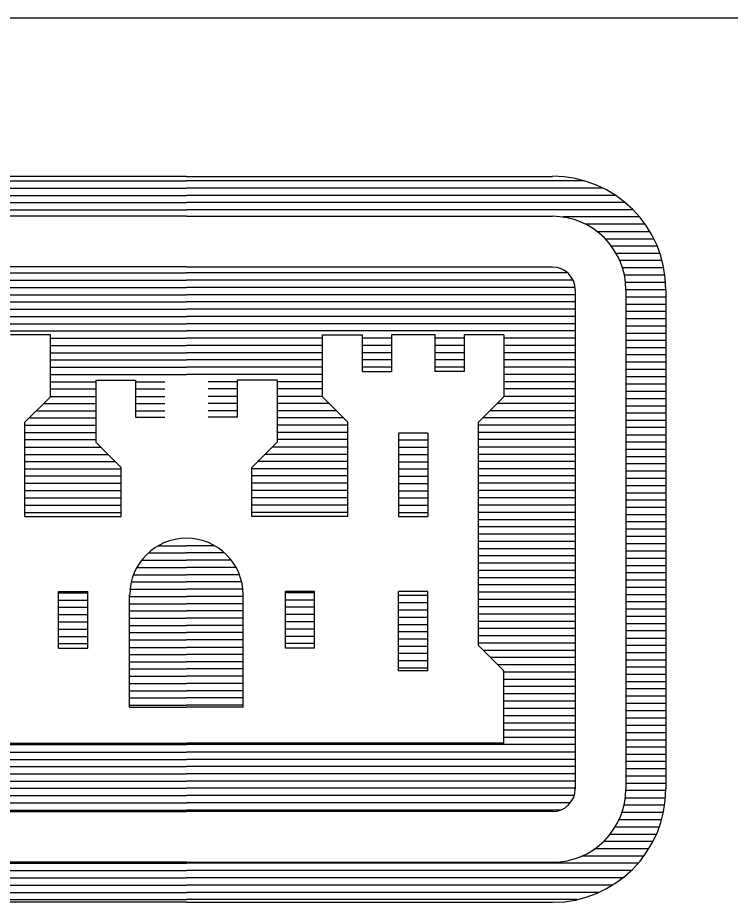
# Model space of a CAD drawing. Extents: x 22388.1 to 22405.7, y 22369.6 to 22390.4.
# Drawn here: x 22401.9966 to 22402.1753, y 22380.3952 to 22380.617 of the extents above; entities that cross this region are included whole.
import ezdxf

# ---------------------------------------------------------------- set-up
doc = ezdxf.new("R2010")
doc.units = 0
doc.layers.add('Level 1', color=7, linetype='Continuous')
doc.layers.add('Level 2', color=7, linetype='Continuous')

msp = doc.modelspace()

# ---------------------------------------------------------------- linework, layer by layer
at = {"layer": 'Level 1'}
msp.add_line((22401.93245, 22380.617), (22402.39145, 22380.617), dxfattribs=at)
at = {"layer": 'Level 2'}
for p, q in [((22401.93903, 22380.57608), (22402.03887, 22380.57608)), ((22402.03887, 22380.57721), (22401.94707, 22380.57721)), ((22402.03887, 22380.57721), (22402.13074, 22380.57721)), ((22402.13874, 22380.57608), (22402.03887, 22380.57608)), ((22401.93441, 22380.57425), (22402.03887, 22380.57425)), ((22402.14337, 22380.57425), (22402.03887, 22380.57425)), ((22401.93128, 22380.57242), (22402.03887, 22380.57242)), ((22402.14653, 22380.57242), (22402.03887, 22380.57242)), ((22401.92682, 22380.56883), (22402.03887, 22380.56883)), ((22401.92882, 22380.57062), (22402.03887, 22380.57062)), ((22402.14899, 22380.57062), (22402.03887, 22380.57062)), ((22402.15095, 22380.56883), (22402.03887, 22380.56883)), ((22402.03887, 22380.56725), (22401.94707, 22380.56725)), ((22402.03887, 22380.56725), (22402.13074, 22380.56725)), ((22402.15257, 22380.56704), (22402.13341, 22380.56704)), ((22402.15403, 22380.56521), (22402.13907, 22380.56521)), ((22402.15512, 22380.56333), (22402.14199, 22380.56333)), ((22402.15616, 22380.5615), (22402.14399, 22380.5615)), ((22402.15703, 22380.55971), (22402.14553, 22380.55971)), ((22402.1577, 22380.55787), (22402.1467, 22380.55787)), ((22402.1582, 22380.55608), (22402.14762, 22380.55608)), ((22402.03887, 22380.5545), (22401.94707, 22380.5545)), ((22402.03887, 22380.5545), (22402.13074, 22380.5545)), ((22402.15862, 22380.55425), (22402.14828, 22380.55425)), ((22401.94191, 22380.55121), (22402.03887, 22380.55121)), ((22401.94328, 22380.55304), (22402.03887, 22380.55304)), ((22402.13453, 22380.55304), (22402.03887, 22380.55304)), ((22402.13587, 22380.55121), (22402.03887, 22380.55121)), ((22402.15891, 22380.55242), (22402.14878, 22380.55242)), ((22401.94137, 22380.54937), (22402.03887, 22380.54937)), ((22402.13637, 22380.54937), (22402.03887, 22380.54937)), ((22402.13637, 22380.54879), (22402.13637, 22380.42367)), ((22402.15912, 22380.55058), (22402.14912, 22380.55058)), ((22402.14912, 22380.54879), (22402.14912, 22380.42367)), ((22402.15916, 22380.54879), (22402.14912, 22380.54879)), ((22402.15916, 22380.54879), (22402.15916, 22380.42367)), ((22401.94137, 22380.54754), (22402.03887, 22380.54754)), ((22402.13637, 22380.54754), (22402.03887, 22380.54754)), ((22402.15916, 22380.54696), (22402.14912, 22380.54696)), ((22401.94137, 22380.54571), (22402.03887, 22380.54571)), ((22402.13637, 22380.54571), (22402.03887, 22380.54571)), ((22402.15916, 22380.54512), (22402.14912, 22380.54512)), ((22401.94137, 22380.54392), (22402.03887, 22380.54392)), ((22401.94137, 22380.54208), (22402.03887, 22380.54208)), ((22402.13637, 22380.54392), (22402.03887, 22380.54392)), ((22402.13637, 22380.54208), (22402.03887, 22380.54208)), ((22402.15916, 22380.54329), (22402.14912, 22380.54329)), ((22401.94137, 22380.54025), (22402.03887, 22380.54025)), ((22402.13637, 22380.54025), (22402.03887, 22380.54025)), ((22402.15916, 22380.5415), (22402.14912, 22380.5415)), ((22401.94137, 22380.5385), (22402.03887, 22380.5385)), ((22402.13637, 22380.5385), (22402.03887, 22380.5385)), ((22402.15916, 22380.53967), (22402.14912, 22380.53967)), ((22402.15916, 22380.53783), (22402.14912, 22380.53783)), ((22402.00478, 22380.53746), (22401.99474, 22380.53746)), ((22402.00478, 22380.52196), (22402.00478, 22380.53746)), ((22402.00478, 22380.53667), (22402.03887, 22380.53667)), ((22402.07303, 22380.53667), (22402.03887, 22380.53667)), ((22402.07303, 22380.52196), (22402.07303, 22380.53746)), ((22402.07303, 22380.53746), (22402.08303, 22380.53746)), ((22402.08303, 22380.52825), (22402.08303, 22380.53746)), ((22402.09032, 22380.53667), (22402.08303, 22380.53667)), ((22402.10124, 22380.53746), (22402.09032, 22380.53746)), ((22402.09032, 22380.53746), (22402.09032, 22380.52825)), ((22402.10124, 22380.52825), (22402.10124, 22380.53746)), ((22402.10853, 22380.53667), (22402.10124, 22380.53667)), ((22402.11853, 22380.53746), (22402.10853, 22380.53746)), ((22402.10853, 22380.53746), (22402.10853, 22380.52825)), ((22402.11853, 22380.53746), (22402.11853, 22380.52196)), ((22402.13637, 22380.53667), (22402.11853, 22380.53667)), ((22402.15916, 22380.53604), (22402.14912, 22380.53604)), ((22402.00478, 22380.53483), (22402.03887, 22380.53483)), ((22402.07303, 22380.53483), (22402.03887, 22380.53483)), ((22402.09032, 22380.53483), (22402.08303, 22380.53483)), ((22402.10853, 22380.53483), (22402.10124, 22380.53483)), ((22402.13637, 22380.53483), (22402.11853, 22380.53483)), ((22402.15916, 22380.53421), (22402.14912, 22380.53421)), ((22402.00478, 22380.533), (22402.03887, 22380.533)), ((22402.00478, 22380.53117), (22402.03887, 22380.53117)), ((22402.07303, 22380.533), (22402.03887, 22380.533)), ((22402.07303, 22380.53117), (22402.03887, 22380.53117)), ((22402.09032, 22380.533), (22402.08303, 22380.533)), ((22402.09032, 22380.53117), (22402.08303, 22380.53117)), ((22402.10853, 22380.533), (22402.10124, 22380.533)), ((22402.10853, 22380.53117), (22402.10124, 22380.53117)), ((22402.13637, 22380.533), (22402.11853, 22380.533)), ((22402.13637, 22380.53117), (22402.11853, 22380.53117)), ((22402.15916, 22380.53242), (22402.14912, 22380.53242)), ((22402.00478, 22380.52937), (22402.03887, 22380.52937)), ((22402.07303, 22380.52937), (22402.03887, 22380.52937)), ((22402.09032, 22380.52937), (22402.08303, 22380.52937)), ((22402.10853, 22380.52937), (22402.10124, 22380.52937)), ((22402.13637, 22380.52937), (22402.11853, 22380.52937)), ((22402.15916, 22380.53058), (22402.14912, 22380.53058)), ((22402.15916, 22380.52879), (22402.14912, 22380.52879)), ((22402.00478, 22380.52754), (22402.03887, 22380.52754)), ((22402.07303, 22380.52754), (22402.03887, 22380.52754)), ((22402.08303, 22380.52825), (22402.09032, 22380.52825)), ((22402.10853, 22380.52825), (22402.10124, 22380.52825)), ((22402.13637, 22380.52754), (22402.11853, 22380.52754)), ((22402.15916, 22380.52696), (22402.14912, 22380.52696)), ((22402.00478, 22380.52571), (22402.01616, 22380.52571)), ((22402.01616, 22380.52608), (22402.01616, 22380.51058)), ((22402.01616, 22380.52608), (22402.02612, 22380.52608)), ((22402.02612, 22380.52608), (22402.02612, 22380.51683)), ((22402.02612, 22380.52571), (22402.03345, 22380.52571)), ((22402.05162, 22380.52571), (22402.04437, 22380.52571)), ((22402.06166, 22380.52608), (22402.05162, 22380.52608)), ((22402.05162, 22380.52608), (22402.05162, 22380.51683)), ((22402.06166, 22380.52608), (22402.06166, 22380.51058)), ((22402.07303, 22380.52571), (22402.06166, 22380.52571)), ((22402.13637, 22380.52571), (22402.11853, 22380.52571)), ((22402.15916, 22380.52508), (22402.14912, 22380.52508)), ((22402.00478, 22380.52392), (22402.01616, 22380.52392)), ((22402.02612, 22380.52392), (22402.03345, 22380.52392)), ((22402.05162, 22380.52392), (22402.04437, 22380.52392)), ((22402.07303, 22380.52392), (22402.06166, 22380.52392)), ((22402.13637, 22380.52392), (22402.11853, 22380.52392)), ((22402.15916, 22380.52329), (22402.14912, 22380.52329)), ((22402.00478, 22380.52196), (22401.99837, 22380.51558)), ((22402.00303, 22380.52025), (22402.01616, 22380.52025)), ((22402.00478, 22380.52204), (22402.01616, 22380.52204)), ((22402.02612, 22380.52204), (22402.03345, 22380.52204)), ((22402.02612, 22380.52025), (22402.03345, 22380.52025)), ((22402.05162, 22380.52204), (22402.04437, 22380.52204)), ((22402.05162, 22380.52025), (22402.04437, 22380.52025)), ((22402.07303, 22380.52204), (22402.06166, 22380.52204)), ((22402.07474, 22380.52025), (22402.06166, 22380.52025)), ((22402.07303, 22380.52196), (22402.07937, 22380.51558)), ((22402.11853, 22380.52196), (22402.11216, 22380.51558)), ((22402.13637, 22380.52025), (22402.11687, 22380.52025)), ((22402.13637, 22380.52204), (22402.11853, 22380.52204)), ((22402.15916, 22380.52146), (22402.14912, 22380.52146)), ((22402.0012, 22380.51842), (22402.01616, 22380.51842)), ((22402.02612, 22380.51842), (22402.03345, 22380.51842)), ((22402.05162, 22380.51842), (22402.04437, 22380.51842)), ((22402.07657, 22380.51842), (22402.06166, 22380.51842)), ((22402.13637, 22380.51842), (22402.11503, 22380.51842)), ((22402.15916, 22380.51962), (22402.14912, 22380.51962)), ((22402.15916, 22380.51783), (22402.14912, 22380.51783)), ((22401.99837, 22380.49192), (22401.99837, 22380.51558)), ((22401.99937, 22380.51662), (22402.01616, 22380.51662)), ((22402.02612, 22380.51683), (22402.03345, 22380.51683)), ((22402.05162, 22380.51683), (22402.04437, 22380.51683)), ((22402.07837, 22380.51662), (22402.06166, 22380.51662)), ((22402.07937, 22380.49192), (22402.07937, 22380.51558)), ((22402.11216, 22380.45954), (22402.11216, 22380.51558)), ((22402.13637, 22380.51662), (22402.1132, 22380.51662)), ((22402.15916, 22380.516), (22402.14912, 22380.516)), ((22401.99837, 22380.51479), (22402.01616, 22380.51479)), ((22402.07937, 22380.51479), (22402.06166, 22380.51479)), ((22402.13637, 22380.51479), (22402.11216, 22380.51479)), ((22402.15916, 22380.51421), (22402.14912, 22380.51421)), ((22401.99837, 22380.51296), (22402.01616, 22380.51296)), ((22401.99837, 22380.51121), (22402.01616, 22380.51121)), ((22402.07937, 22380.51296), (22402.06166, 22380.51296)), ((22402.07937, 22380.51121), (22402.06166, 22380.51121)), ((22402.09945, 22380.51283), (22402.09212, 22380.51283)), ((22402.09212, 22380.51283), (22402.09212, 22380.49192)), ((22402.09945, 22380.51108), (22402.09212, 22380.51108)), ((22402.09945, 22380.51283), (22402.09945, 22380.49192)), ((22402.13637, 22380.51296), (22402.11216, 22380.51296)), ((22402.13637, 22380.51121), (22402.11216, 22380.51121)), ((22402.15916, 22380.51233), (22402.14912, 22380.51233)), ((22401.99837, 22380.50933), (22402.01737, 22380.50933)), ((22402.01616, 22380.51058), (22402.02249, 22380.50421)), ((22402.06166, 22380.51058), (22402.05528, 22380.50421)), ((22402.07937, 22380.50933), (22402.06041, 22380.50933)), ((22402.09945, 22380.50925), (22402.09212, 22380.50925)), ((22402.13637, 22380.50933), (22402.11216, 22380.50933)), ((22402.15916, 22380.51054), (22402.14912, 22380.51054)), ((22401.99837, 22380.5075), (22402.0192, 22380.5075)), ((22402.07937, 22380.5075), (22402.05857, 22380.5075)), ((22402.09945, 22380.50742), (22402.09212, 22380.50742)), ((22402.13637, 22380.5075), (22402.11216, 22380.5075)), ((22402.15916, 22380.50875), (22402.14912, 22380.50875)), ((22402.15916, 22380.50692), (22402.14912, 22380.50692)), ((22401.99837, 22380.50567), (22402.02103, 22380.50567)), ((22402.07937, 22380.50567), (22402.05674, 22380.50567)), ((22402.09945, 22380.50558), (22402.09212, 22380.50558)), ((22402.13637, 22380.50567), (22402.11216, 22380.50567)), ((22402.15916, 22380.50512), (22402.14912, 22380.50512)), ((22401.99837, 22380.50387), (22402.02249, 22380.50387)), ((22402.02249, 22380.49192), (22402.02249, 22380.50421)), ((22402.05528, 22380.49192), (22402.05528, 22380.50421)), ((22402.07937, 22380.50387), (22402.05528, 22380.50387)), ((22402.09945, 22380.50379), (22402.09212, 22380.50379)), ((22402.13637, 22380.50387), (22402.11216, 22380.50387)), ((22402.15916, 22380.50329), (22402.14912, 22380.50329)), ((22401.99837, 22380.50208), (22402.02249, 22380.50208)), ((22401.99837, 22380.50025), (22402.02249, 22380.50025)), ((22402.07937, 22380.50208), (22402.05528, 22380.50208)), ((22402.07937, 22380.50025), (22402.05528, 22380.50025)), ((22402.09945, 22380.50196), (22402.09212, 22380.50196)), ((22402.09945, 22380.50012), (22402.09212, 22380.50012)), ((22402.13637, 22380.50208), (22402.11216, 22380.50208)), ((22402.13637, 22380.50025), (22402.11216, 22380.50025)), ((22402.15916, 22380.50146), (22402.14912, 22380.50146)), ((22401.99837, 22380.49842), (22402.02249, 22380.49842)), ((22402.07937, 22380.49842), (22402.05528, 22380.49842)), ((22402.09945, 22380.49829), (22402.09212, 22380.49829)), ((22402.13637, 22380.49842), (22402.11216, 22380.49842)), ((22402.15916, 22380.49958), (22402.14912, 22380.49958)), ((22402.15916, 22380.49779), (22402.14912, 22380.49779)), ((22401.99837, 22380.49658), (22402.02249, 22380.49658)), ((22402.07937, 22380.49658), (22402.05528, 22380.49658)), ((22402.09945, 22380.4965), (22402.09212, 22380.4965)), ((22402.13637, 22380.49658), (22402.11216, 22380.49658)), ((22402.15916, 22380.496), (22402.14912, 22380.496)), ((22401.99837, 22380.49475), (22402.02249, 22380.49475)), ((22402.07937, 22380.49475), (22402.05528, 22380.49475)), ((22402.09945, 22380.49467), (22402.09212, 22380.49467)), ((22402.13637, 22380.49475), (22402.11216, 22380.49475)), ((22402.15916, 22380.49417), (22402.14912, 22380.49417)), ((22401.99837, 22380.49296), (22402.02249, 22380.49296)), ((22401.99837, 22380.49192), (22402.02249, 22380.49192)), ((22402.07937, 22380.49296), (22402.05528, 22380.49296)), ((22402.07937, 22380.49192), (22402.05528, 22380.49192)), ((22402.09945, 22380.49283), (22402.09212, 22380.49283)), ((22402.09212, 22380.49192), (22402.09945, 22380.49192)), ((22402.13637, 22380.49296), (22402.11216, 22380.49296)), ((22402.13637, 22380.49112), (22402.11216, 22380.49112)), ((22402.15916, 22380.49233), (22402.14912, 22380.49233)), ((22402.13637, 22380.48929), (22402.11216, 22380.48929)), ((22402.15916, 22380.49054), (22402.14912, 22380.49054)), ((22402.13637, 22380.48746), (22402.11216, 22380.48746)), ((22402.15916, 22380.48871), (22402.14912, 22380.48871)), ((22402.15916, 22380.48687), (22402.14912, 22380.48687)), ((22402.03187, 22380.48458), (22402.03887, 22380.48458)), ((22402.04595, 22380.48458), (22402.03887, 22380.48458)), ((22402.13637, 22380.48567), (22402.11216, 22380.48567)), ((22402.15916, 22380.48504), (22402.14912, 22380.48504)), ((22402.02932, 22380.48283), (22402.03887, 22380.48283)), ((22402.04845, 22380.48283), (22402.03887, 22380.48283)), ((22402.13637, 22380.48383), (22402.11216, 22380.48383)), ((22402.15916, 22380.48321), (22402.14912, 22380.48321)), ((22402.02762, 22380.481), (22402.03887, 22380.481)), ((22402.05012, 22380.481), (22402.03887, 22380.481)), ((22402.13637, 22380.48204), (22402.11216, 22380.48204)), ((22402.13637, 22380.48021), (22402.11216, 22380.48021)), ((22402.15916, 22380.48142), (22402.14912, 22380.48142)), ((22402.02641, 22380.47917), (22402.03887, 22380.47917)), ((22402.05132, 22380.47917), (22402.03887, 22380.47917)), ((22402.13637, 22380.47837), (22402.11216, 22380.47837)), ((22402.15916, 22380.47958), (22402.14912, 22380.47958)), ((22402.15916, 22380.47779), (22402.14912, 22380.47779)), ((22402.02503, 22380.47554), (22402.03887, 22380.47554)), ((22402.02562, 22380.47733), (22402.03887, 22380.47733)), ((22402.05216, 22380.47733), (22402.03887, 22380.47733)), ((22402.0527, 22380.47554), (22402.03887, 22380.47554)), ((22402.13637, 22380.47658), (22402.11216, 22380.47658)), ((22402.15916, 22380.47596), (22402.14912, 22380.47596)), ((22402.02462, 22380.47371), (22402.03887, 22380.47371)), ((22402.05312, 22380.47371), (22402.03887, 22380.47371)), ((22402.13637, 22380.47479), (22402.11216, 22380.47479)), ((22402.15916, 22380.47412), (22402.14912, 22380.47412)), ((22402.00678, 22380.47312), (22402.01412, 22380.47312)), ((22402.00678, 22380.45887), (22402.00678, 22380.47312)), ((22402.00678, 22380.47279), (22402.01412, 22380.47279)), ((22402.01412, 22380.45887), (22402.01412, 22380.47312)), ((22402.02462, 22380.44412), (22402.02462, 22380.47225)), ((22402.02462, 22380.47187), (22402.03887, 22380.47187)), ((22402.05312, 22380.47187), (22402.03887, 22380.47187)), ((22402.05312, 22380.44412), (22402.05312, 22380.47225)), ((22402.07099, 22380.47312), (22402.0637, 22380.47312)), ((22402.0637, 22380.45887), (22402.0637, 22380.47312)), ((22402.07099, 22380.47279), (22402.0637, 22380.47279)), ((22402.07099, 22380.45887), (22402.07099, 22380.47312)), ((22402.09945, 22380.47312), (22402.09212, 22380.47312)), ((22402.09212, 22380.45325), (22402.09212, 22380.47312)), ((22402.09945, 22380.47208), (22402.09212, 22380.47208)), ((22402.09945, 22380.45325), (22402.09945, 22380.47312)), ((22402.13637, 22380.47296), (22402.11216, 22380.47296)), ((22402.15916, 22380.47229), (22402.14912, 22380.47229)), ((22402.00678, 22380.47096), (22402.01412, 22380.47096)), ((22402.00678, 22380.46917), (22402.01412, 22380.46917)), ((22402.02462, 22380.47004), (22402.03887, 22380.47004)), ((22402.05312, 22380.47004), (22402.03887, 22380.47004)), ((22402.07099, 22380.47096), (22402.0637, 22380.47096)), ((22402.07099, 22380.46917), (22402.0637, 22380.46917)), ((22402.09945, 22380.47029), (22402.09212, 22380.47029)), ((22402.13637, 22380.47108), (22402.11216, 22380.47108)), ((22402.13637, 22380.46925), (22402.11216, 22380.46925)), ((22402.15916, 22380.4705), (22402.14912, 22380.4705)), ((22402.00678, 22380.46733), (22402.01412, 22380.46733)), ((22402.02462, 22380.46825), (22402.03887, 22380.46825)), ((22402.05312, 22380.46825), (22402.03887, 22380.46825)), ((22402.07099, 22380.46733), (22402.0637, 22380.46733)), ((22402.09945, 22380.46846), (22402.09212, 22380.46846)), ((22402.13637, 22380.46742), (22402.11216, 22380.46742)), ((22402.15916, 22380.46871), (22402.14912, 22380.46871)), ((22402.15916, 22380.46687), (22402.14912, 22380.46687)), ((22402.00678, 22380.4655), (22402.01412, 22380.4655)), ((22402.02462, 22380.46642), (22402.03887, 22380.46642)), ((22402.02462, 22380.46462), (22402.03887, 22380.46462)), ((22402.05312, 22380.46642), (22402.03887, 22380.46642)), ((22402.05312, 22380.46462), (22402.03887, 22380.46462)), ((22402.07099, 22380.4655), (22402.0637, 22380.4655)), ((22402.09945, 22380.46662), (22402.09212, 22380.46662)), ((22402.09945, 22380.46479), (22402.09212, 22380.46479)), ((22402.13637, 22380.46562), (22402.11216, 22380.46562)), ((22402.15916, 22380.46504), (22402.14912, 22380.46504)), ((22402.00678, 22380.46367), (22402.01412, 22380.46367)), ((22402.02462, 22380.46279), (22402.03887, 22380.46279)), ((22402.05312, 22380.46279), (22402.03887, 22380.46279)), ((22402.07099, 22380.46367), (22402.0637, 22380.46367)), ((22402.09945, 22380.46296), (22402.09212, 22380.46296)), ((22402.13637, 22380.46383), (22402.11216, 22380.46383)), ((22402.15916, 22380.46321), (22402.14912, 22380.46321)), ((22402.00678, 22380.46183), (22402.01412, 22380.46183)), ((22402.00678, 22380.46004), (22402.01412, 22380.46004)), ((22402.02462, 22380.46096), (22402.03887, 22380.46096)), ((22402.05312, 22380.46096), (22402.03887, 22380.46096)), ((22402.07099, 22380.46183), (22402.0637, 22380.46183)), ((22402.07099, 22380.46004), (22402.0637, 22380.46004)), ((22402.09945, 22380.46112), (22402.09212, 22380.46112)), ((22402.13637, 22380.462), (22402.11216, 22380.462)), ((22402.13637, 22380.46017), (22402.11216, 22380.46017)), ((22402.15916, 22380.46133), (22402.14912, 22380.46133)), ((22402.00678, 22380.45887), (22402.01412, 22380.45887)), ((22402.02462, 22380.45908), (22402.03887, 22380.45908)), ((22402.05312, 22380.45908), (22402.03887, 22380.45908)), ((22402.07099, 22380.45887), (22402.0637, 22380.45887)), ((22402.09945, 22380.45933), (22402.09212, 22380.45933)), ((22402.11853, 22380.45325), (22402.11216, 22380.45954)), ((22402.13637, 22380.45833), (22402.11341, 22380.45833)), ((22402.15916, 22380.45954), (22402.14912, 22380.45954)), ((22402.02462, 22380.45729), (22402.03887, 22380.45729)), ((22402.05312, 22380.45729), (22402.03887, 22380.45729)), ((22402.09945, 22380.45754), (22402.09212, 22380.45754)), ((22402.09945, 22380.45571), (22402.09212, 22380.45571)), ((22402.13637, 22380.45654), (22402.11524, 22380.45654)), ((22402.15916, 22380.45775), (22402.14912, 22380.45775)), ((22402.15916, 22380.45592), (22402.14912, 22380.45592)), ((22402.02462, 22380.4555), (22402.03887, 22380.4555)), ((22402.02462, 22380.45371), (22402.03887, 22380.45371)), ((22402.05312, 22380.4555), (22402.03887, 22380.4555)), ((22402.05312, 22380.45371), (22402.03887, 22380.45371)), ((22402.09945, 22380.45387), (22402.09212, 22380.45387)), ((22402.13637, 22380.45475), (22402.11703, 22380.45475)), ((22402.15916, 22380.45412), (22402.14912, 22380.45412)), ((22402.02462, 22380.45187), (22402.03887, 22380.45187)), ((22402.05312, 22380.45187), (22402.03887, 22380.45187)), ((22402.09945, 22380.45325), (22402.09212, 22380.45325)), ((22402.11853, 22380.43504), (22402.11853, 22380.45325)), ((22402.13637, 22380.45292), (22402.11853, 22380.45292)), ((22402.15916, 22380.45229), (22402.14912, 22380.45229)), ((22402.02462, 22380.45004), (22402.03887, 22380.45004)), ((22402.05312, 22380.45004), (22402.03887, 22380.45004)), ((22402.13637, 22380.45108), (22402.11853, 22380.45108)), ((22402.13637, 22380.44925), (22402.11853, 22380.44925)), ((22402.15916, 22380.45046), (22402.14912, 22380.45046)), ((22402.02462, 22380.44821), (22402.03887, 22380.44821)), ((22402.05312, 22380.44821), (22402.03887, 22380.44821)), ((22402.13637, 22380.44746), (22402.11853, 22380.44746)), ((22402.15916, 22380.44867), (22402.14912, 22380.44867)), ((22402.15916, 22380.44683), (22402.14912, 22380.44683)), ((22402.02462, 22380.44642), (22402.03887, 22380.44642)), ((22402.02462, 22380.44458), (22402.03887, 22380.44458)), ((22402.05312, 22380.44642), (22402.03887, 22380.44642)), ((22402.05312, 22380.44458), (22402.03887, 22380.44458)), ((22402.13637, 22380.44558), (22402.11853, 22380.44558)), ((22402.15916, 22380.445), (22402.14912, 22380.445)), ((22402.02462, 22380.44412), (22402.03887, 22380.44412)), ((22402.05312, 22380.44412), (22402.03887, 22380.44412)), ((22402.13637, 22380.44379), (22402.11853, 22380.44379)), ((22402.15916, 22380.44317), (22402.14912, 22380.44317)), ((22402.13637, 22380.44196), (22402.11853, 22380.44196)), ((22402.13637, 22380.44012), (22402.11853, 22380.44012)), ((22402.15916, 22380.44137), (22402.14912, 22380.44137)), ((22402.13637, 22380.43833), (22402.11853, 22380.43833)), ((22402.15916, 22380.43954), (22402.14912, 22380.43954)), ((22402.13637, 22380.43654), (22402.11853, 22380.43654)), ((22402.15916, 22380.43771), (22402.14912, 22380.43771)), ((22402.15916, 22380.43587), (22402.14912, 22380.43587)), ((22401.94137, 22380.43471), (22402.03887, 22380.43471)), ((22401.95924, 22380.43504), (22402.03887, 22380.43504)), ((22402.11853, 22380.43504), (22402.03887, 22380.43504)), ((22402.13637, 22380.43471), (22402.03887, 22380.43471)), ((22402.15916, 22380.43404), (22402.14912, 22380.43404)), ((22401.94137, 22380.43283), (22402.03887, 22380.43283)), ((22402.13637, 22380.43283), (22402.03887, 22380.43283)), ((22402.15916, 22380.43225), (22402.14912, 22380.43225)), ((22401.94137, 22380.431), (22402.03887, 22380.431)), ((22401.94137, 22380.42921), (22402.03887, 22380.42921)), ((22402.13637, 22380.431), (22402.03887, 22380.431)), ((22402.13637, 22380.42921), (22402.03887, 22380.42921)), ((22402.15916, 22380.43046), (22402.14912, 22380.43046)), ((22401.94137, 22380.42737), (22402.03887, 22380.42737)), ((22402.13637, 22380.42737), (22402.03887, 22380.42737)), ((22402.15916, 22380.42862), (22402.14912, 22380.42862)), ((22402.15916, 22380.42679), (22402.14912, 22380.42679)), ((22401.94137, 22380.42558), (22402.03887, 22380.42558)), ((22402.13637, 22380.42558), (22402.03887, 22380.42558)), ((22402.15916, 22380.42496), (22402.14912, 22380.42496)), ((22401.94137, 22380.42379), (22402.03887, 22380.42379)), ((22402.13637, 22380.42379), (22402.03887, 22380.42379)), ((22402.15916, 22380.42317), (22402.14912, 22380.42317)), ((22401.94166, 22380.42196), (22402.03887, 22380.42196)), ((22401.94257, 22380.42012), (22402.03887, 22380.42012)), ((22402.13612, 22380.42196), (22402.03887, 22380.42196)), ((22402.1352, 22380.42012), (22402.03887, 22380.42012)), ((22402.15907, 22380.42133), (22402.14899, 22380.42133)), ((22401.94507, 22380.41829), (22402.03887, 22380.41829)), ((22401.94707, 22380.41792), (22402.03887, 22380.41792)), ((22402.1327, 22380.41829), (22402.03887, 22380.41829)), ((22402.13074, 22380.41792), (22402.03887, 22380.41792)), ((22402.15887, 22380.4195), (22402.14866, 22380.4195)), ((22402.15812, 22380.41587), (22402.14741, 22380.41587)), ((22402.15853, 22380.41771), (22402.14812, 22380.41771)), ((22402.15749, 22380.41404), (22402.14645, 22380.41404)), ((22402.15678, 22380.41221), (22402.14516, 22380.41221)), ((22402.15587, 22380.41042), (22402.14353, 22380.41042)), ((22402.15482, 22380.40858), (22402.14128, 22380.40858)), ((22401.92562, 22380.40496), (22402.03887, 22380.40496)), ((22402.03887, 22380.40525), (22401.94707, 22380.40525)), ((22402.03887, 22380.40525), (22402.13074, 22380.40525)), ((22402.15216, 22380.40496), (22402.03887, 22380.40496)), ((22402.15362, 22380.40675), (22402.13807, 22380.40675)), ((22401.92737, 22380.40312), (22402.03887, 22380.40312)), ((22402.15041, 22380.40312), (22402.03887, 22380.40312)), ((22401.92945, 22380.40129), (22402.03887, 22380.40129)), ((22402.14832, 22380.40129), (22402.03887, 22380.40129)), ((22401.93203, 22380.39946), (22402.03887, 22380.39946)), ((22402.14578, 22380.39946), (22402.03887, 22380.39946)), ((22401.93545, 22380.39767), (22402.03887, 22380.39767)), ((22401.94099, 22380.39587), (22402.03887, 22380.39587)), ((22402.14237, 22380.39767), (22402.03887, 22380.39767)), ((22402.13678, 22380.39587), (22402.03887, 22380.39587)), ((22402.03887, 22380.39521), (22401.94707, 22380.39521)), ((22402.03887, 22380.39521), (22402.13074, 22380.39521))]:
    msp.add_line(p, q, dxfattribs=at)
for centre, radius, start, end in [((22402.13071, 22380.54879), 0.02845, 0, 90), ((22402.13071, 22380.54879), 0.0184, 0, 90), ((22402.13071, 22380.54879), 0.00569, 0, 90), ((22402.03889, 22380.47226), 0.01422, 90, 180), ((22402.0389, 22380.47226), 0.01422, 0, 90), ((22402.13071, 22380.42362), 0.00569, 270, 0), ((22402.13071, 22380.42362), 0.02845, 270, 0), ((22402.13071, 22380.42362), 0.0184, 270, 0)]:
    msp.add_arc(centre, radius, start, end, dxfattribs=at)

doc.saveas('drawing.dxf')
